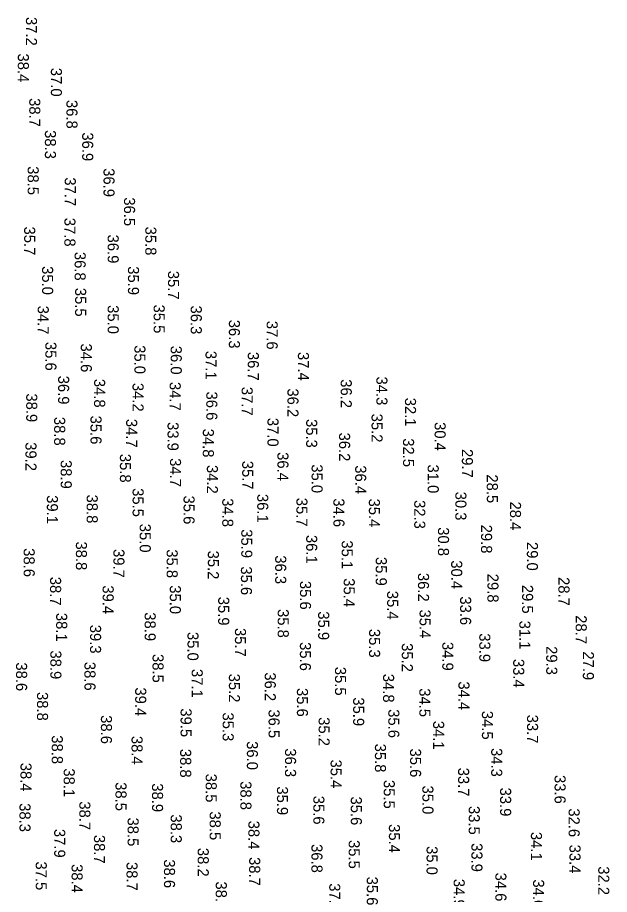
# Model space of a CAD drawing. Extents: x 1178573 to 1187098, y 693282 to 751751.
# Drawn here: x 1180798 to 1181467, y 702455 to 703445 of the extents above; entities that cross this region are included whole.
import ezdxf

# ---------------------------------------------------------------- set-up
doc = ezdxf.new("R2010")
doc.units = 0
doc.layers.add('V-HYDS-SOUN', color=7, linetype='Continuous')

msp = doc.modelspace()

# ---------------------------------------------------------------- texts
at = {"layer": 'V-HYDS-SOUN'}
for s, p in [('37.2 ', (1180807.27, 703445.88)), ('38.4 ', (1180798.09, 703404.65)), ('37.0 ', (1180835.4, 703388.44)), ('38.7 ', (1180811.02, 703354.25)), ('36.8 ', (1180853.02, 703352.15)), ('38.3 ', (1180828.67, 703318.09)), ('36.9 ', (1180870.81, 703315.53)), ('38.5 ', (1180809.22, 703277.29)), ('36.9 ', (1180894.89, 703275.08)), ('37.7 ', (1180851.14, 703264.75)), ('36.5 ', (1180918.08, 703242.15)), ('37.8 ', (1180850.73, 703219.04)), ('35.7 ', (1180805.24, 703209.2)), ('36.9 ', (1180899.61, 703200.08)), ('35.8 ', (1180942.13, 703209.07)), ('36.8 ', (1180862.28, 703180.56)), ('35.0 ', (1180825.52, 703164.49)), ('35.9 ', (1180922.54, 703164.32)), ('35.7 ', (1180967.78, 703159.2)), ('35.5 ', (1180862.83, 703139.96)), ('35.0 ', (1180899.6, 703120.4)), ('35.5 ', (1180951.55, 703121.02)), ('34.7 ', (1180820.57, 703119.8)), ('36.3 ', (1180993.47, 703119.96)), ('36.3 ', (1181036.54, 703103.92)), ('37.6 ', (1181079.23, 703102.67)), ('35.6 ', (1180829.23, 703078.85)), ('34.6 ', (1180869.25, 703077.05)), ('35.0 ', (1180929.82, 703075.12)), ('36.0 ', (1180970.83, 703074.47)), ('37.1 ', (1181010.15, 703068.74)), ('36.7 ', (1181057.93, 703067.57)), ('37.4 ', (1181114.53, 703067.51)), ('36.9 ', (1180843.64, 703040.7)), ('34.8 ', (1180884.29, 703037.15)), ('34.2 ', (1180927.71, 703032.56)), ('34.7 ', (1180969.68, 703033.64)), ('36.2 ', (1181162.94, 703036.69)), ('34.3 ', (1181203.24, 703039.75)), ('36.6 ', (1181011.05, 703022.82)), ('37.7 ', (1181050.98, 703028.13)), ('36.2 ', (1181102.74, 703026.36)), ('38.9 ', (1180807.58, 703020.72)), ('32.1 ', (1181235.54, 703015.82)), ('38.8 ', (1180839.15, 702994.14)), ('35.6 ', (1180880.18, 702995.62)), ('34.7 ', (1180920.5, 702991.88)), ('37.0 ', (1181080.15, 702993.1)), ('35.3 ', (1181123.88, 702991.75)), ('35.2 ', (1181197.72, 702997.81)), ('33.9 ', (1180967.23, 702988.33)), ('30.4 ', (1181269.02, 702988.31)), ('34.8 ', (1181007.12, 702980.85)), ('36.2 ', (1181161.07, 702976.46)), ('39.2 ', (1180806.71, 702965.6)), ('32.5 ', (1181233.34, 702970.01)), ('35.8 ', (1180913.42, 702952.44)), ('36.4 ', (1181091.4, 702954.36)), ('29.7 ', (1181299.8, 702957.89)), ('38.9 ', (1180846.53, 702945.49)), ('34.7 ', (1180970.01, 702947.55)), ('35.7 ', (1181051.6, 702944.6)), ('34.2 ', (1181011.66, 702939.87)), ('35.0 ', (1181130.01, 702940.61)), ('36.4 ', (1181179.26, 702939.49)), ('31.0 ', (1181261.18, 702940.38)), ('28.5 ', (1181327.99, 702929.23)), ('35.5 ', (1180927.73, 702913.71)), ('39.1 ', (1180830.88, 702905.75)), ('38.8 ', (1180875.92, 702906.41)), ('35.6 ', (1180985.33, 702905.33)), ('36.1 ', (1181068.58, 702907.16)), ('35.7 ', (1181112.86, 702902.8)), ('30.3 ', (1181292.45, 702909.69)), ('34.8 ', (1181029.07, 702902.31)), ('34.6 ', (1181154.65, 702902.18)), ('35.4 ', (1181194.71, 702901.93)), ('32.3 ', (1181245.99, 702900.25)), ('28.4 ', (1181354.16, 702898.58)), ('35.0 ', (1180935.82, 702873.48)), ('35.9 ', (1181050.56, 702867.27)), ('30.8 ', (1181272.81, 702869.54)), ('29.8 ', (1181321.46, 702872.42)), ('38.8 ', (1180863.72, 702853.46)), ('36.1 ', (1181123.89, 702860.83)), ('35.1 ', (1181164.05, 702854.7)), ('38.6 ', (1180804.69, 702845.85)), ('39.7 ', (1180906.1, 702844.9)), ('35.8 ', (1180966.25, 702844.6)), ('35.2 ', (1181012.78, 702843.12)), ('29.0 ', (1181373.26, 702852.91)), ('36.3 ', (1181088.87, 702837.81)), ('35.9 ', (1181202.53, 702835.94)), ('35.6 ', (1181050.16, 702825.34)), ('30.4 ', (1181287.72, 702832.18)), ('38.7 ', (1180834.54, 702813.57)), ('36.2 ', (1181250.21, 702817.93)), ('29.8 ', (1181328.74, 702817.01)), ('39.4 ', (1180893.93, 702803.9)), ('35.0 ', (1180969.81, 702803.96)), ('35.6 ', (1181116.89, 702808.94)), ('35.4 ', (1181166.33, 702811.93)), ('29.5 ', (1181367.85, 702804.49)), ('28.7 ', (1181408.95, 702813.24)), ('35.4 ', (1181215.35, 702797.73)), ('35.9 ', (1181024.45, 702791.03)), ('33.6 ', (1181297.83, 702791.45)), ('35.8 ', (1181091.74, 702777.12)), ('35.9 ', (1181137.41, 702774.56)), ('35.4 ', (1181252, 702776.57)), ('38.1 ', (1180841.41, 702772.81)), ('38.9 ', (1180941.38, 702773.47)), ('31.1 ', (1181364.74, 702764.02)), ('28.7 ', (1181428.41, 702770.16)), ('39.3 ', (1180879.69, 702759.37)), ('35.7 ', (1181043.4, 702755.76)), ('35.3 ', (1181194.98, 702754.71)), ('35.0 ', (1180989.76, 702751.24)), ('33.9 ', (1181319.49, 702749.75)), ('35.6 ', (1181116.76, 702739.81)), ('35.2 ', (1181231.94, 702738.63)), ('34.9 ', (1181277.69, 702739.98)), ('29.3 ', (1181395.11, 702735.25)), ('38.9 ', (1180834.82, 702730.36)), ('38.5 ', (1180950.3, 702726.37)), ('27.9 ', (1181436.49, 702729.31)), ('38.6 ', (1180796.12, 702716.88)), ('38.6 ', (1180873.36, 702717.47)), ('33.4 ', (1181357.8, 702720.79)), ('37.1 ', (1180994.53, 702709.46)), ('36.2 ', (1181077.08, 702705.62)), ('35.5 ', (1181156.47, 702711.87)), ('35.2 ', (1181036.57, 702704.15)), ('34.8 ', (1181210.8, 702703.99)), ('34.4 ', (1181295.96, 702695.43)), ('39.4 ', (1180930.67, 702688.61)), ('35.6 ', (1181113.41, 702687.94)), ('34.5 ', (1181251.74, 702687.63)), ('38.8 ', (1180819.76, 702683.41)), ('35.9 ', (1181176.97, 702677.38)), ('39.5 ', (1180981.99, 702664.96)), ('38.6 ', (1180891.96, 702657.27)), ('35.3 ', (1181029.52, 702660.32)), ('36.5 ', (1181081.4, 702663.81)), ('35.2 ', (1181137.94, 702655)), ('35.6 ', (1181216.69, 702664.02)), ('34.5 ', (1181322.45, 702662.17)), ('33.7 ', (1181373.45, 702657.82)), ('34.1 ', (1181267.33, 702650.89)), ('38.8 ', (1180836.46, 702634.53)), ('38.4 ', (1180926.57, 702633.85)), ('36.0 ', (1181056.88, 702627.91)), ('35.8 ', (1181201.58, 702625.08)), ('38.8 ', (1180981.5, 702619.21)), ('36.3 ', (1181099.99, 702619.8)), ('35.6 ', (1181241.27, 702619.57)), ('34.3 ', (1181332.93, 702620.13)), ('35.4 ', (1181151.47, 702607.14)), ('38.4 ', (1180801.11, 702603.5)), ('38.1 ', (1180849.94, 702597.19)), ('33.7 ', (1181295.57, 702597.95)), ('38.5 ', (1181010.37, 702591.17)), ('33.6 ', (1181404.55, 702589.68)), ('38.5 ', (1180908.44, 702581.59)), ('38.9 ', (1180949.71, 702580.3)), ('38.8 ', (1181049.58, 702582.69)), ('35.9 ', (1181090.88, 702576.85)), ('35.5 ', (1181211.55, 702584.08)), ('35.0 ', (1181255.21, 702577.78)), ('35.6 ', (1181131.98, 702566.22)), ('33.9 ', (1181343.02, 702575.47)), ('38.3 ', (1180799.96, 702557.86)), ('38.7 ', (1180867.58, 702559.92)), ('35.6 ', (1181174.31, 702565.4)), ('38.5 ', (1181014.87, 702548.55)), ('33.5 ', (1181307.58, 702554.69)), ('32.6 ', (1181420.43, 702552.02)), ('38.5 ', (1180922.15, 702541.63)), ('38.3 ', (1180970.86, 702545.19)), ('38.4 ', (1181058.62, 702538.08)), ('37.9 ', (1180839.18, 702528.79)), ('35.4 ', (1181217.35, 702534.21)), ('38.7 ', (1180884.12, 702522.03)), ('35.5 ', (1181171.95, 702516.24)), ('34.1 ', (1181377.8, 702525.4)), ('38.2 ', (1181001.36, 702507.36)), ('36.8 ', (1181129.86, 702511.66)), ('35.0 ', (1181259.9, 702509.38)), ('33.9 ', (1181310.63, 702512.75)), ('33.4 ', (1181421.39, 702511.02)), ('38.7 ', (1181059.48, 702497)), ('37.5 ', (1180818.35, 702492.02)), ('38.4 ', (1180858.85, 702489.04)), ('38.7 ', (1180920.89, 702491.45)), ('38.6 ', (1180963.22, 702494.41)), ('32.2 ', (1181453.89, 702486.59)), ('34.6 ', (1181337.66, 702479.41)), ('38.4 ', (1181021.75, 702469.45)), ('37.3 ', (1181149.93, 702467.4)), ('35.6 ', (1181192.38, 702474.88)), ('34.9 ', (1181290.52, 702472.36)), ('34.6 ', (1181380.28, 702471.74))]:
    msp.add_text(s, height=12.5, rotation=270, dxfattribs=at).set_placement(p)

doc.saveas('drawing.dxf')
